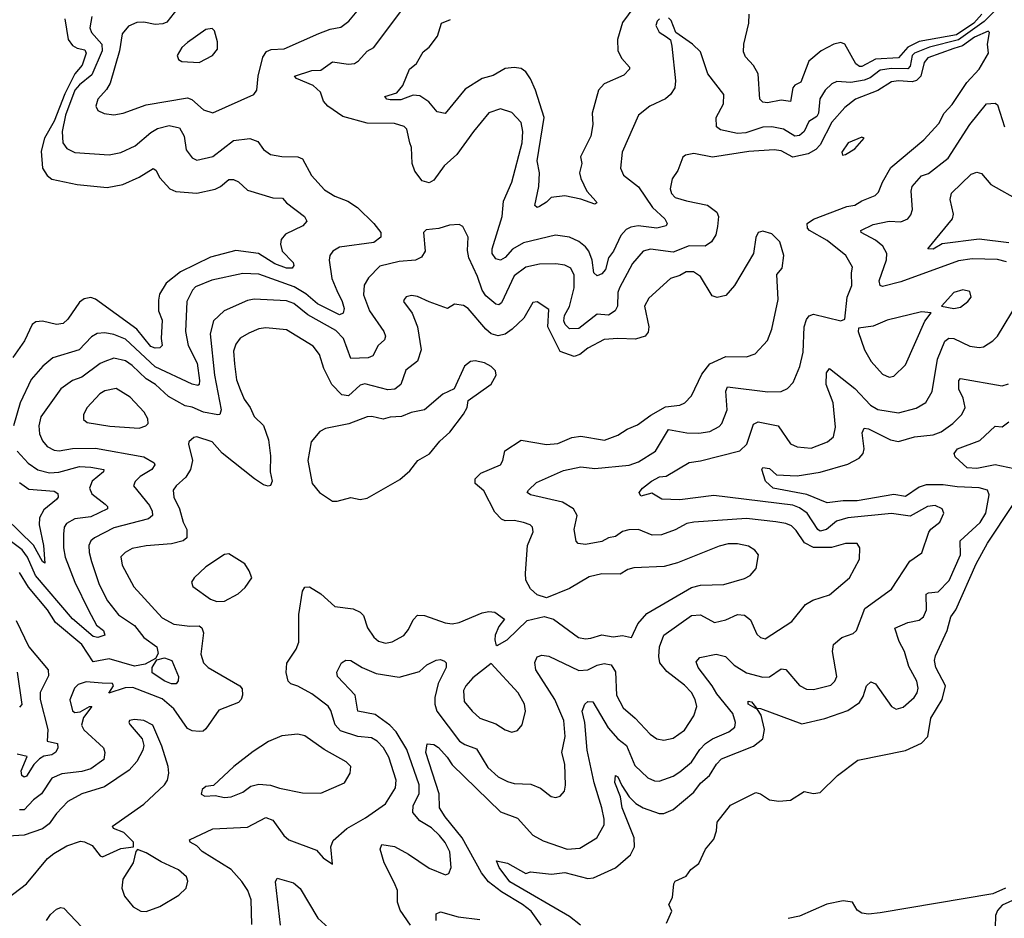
# Model space of a CAD drawing. Extents: x 1954683 to 2060285, y 904798 to 1016299.
# Tile 343 of 472: x 1996405 to 2000685, y 1004685 to 1008591. Entities that reach past the tile are written whole.
import ezdxf

# ---------------------------------------------------------------- set-up
doc = ezdxf.new("R2010")
doc.units = 0

msp = doc.modelspace()

# ---------------------------------------------------------------- linework, layer by layer
at = {"layer": '0CON10XD'}
for points in [[(1997109.2, 1008660.8), (1997045, 1008580), (1997027.7, 1008572.3), (1996995, 1008569.6), (1996945, 1008579.5), (1996915, 1008578.1), (1996878, 1008562), (1996850.2, 1008529.7), (1996838.8, 1008455), (1996799.1, 1008315), (1996782.9, 1008287.1), (1996745.6, 1008245), (1996737.1, 1008215), (1996745.6, 1008195.6), (1996772.5, 1008182.5), (1996815, 1008176.5)], [(1999075.3, 1008645), (1999025, 1008578.2), (1999003.4, 1008505), (1999005.4, 1008455), (1999022.6, 1008422.6), (1999055.5, 1008385), (1999056.2, 1008375), (1999030.8, 1008349.2), (1998945, 1008312.1), (1998921.2, 1008285), (1998893.9, 1008185), (1998896.2, 1008135), (1998888.2, 1008085), (1998843.3, 1007995), (1998848, 1007965), (1998837.9, 1007925), (1998845, 1007900), (1998870, 1007845), (1998910.7, 1007800.7), (1998913.3, 1007795), (1998905, 1007788.8), (1998845, 1007810.4), (1998775, 1007825.3), (1998715, 1007817.5), (1998695, 1007796.8), (1998665, 1007778.6), (1998654.3, 1007774.3), (1998645, 1007782.5), (1998661.5, 1007865), (1998664, 1007925), (1998655, 1007977.5), (1998684.8, 1008165), (1998647.1, 1008285), (1998625, 1008334.3), (1998605, 1008364.4), (1998585, 1008378.5), (1998555, 1008382.9), (1998515, 1008378), (1998462.6, 1008347.4), (1998415, 1008334.6), (1998341.9, 1008288.1), (1998255, 1008182.7), (1998220.5, 1008190.5), (1998183.3, 1008233.3), (1998145, 1008259.6), (1998115, 1008262.8), (1998080.2, 1008249.8), (1998062.6, 1008242.6), (1998015, 1008242.4), (1998001.4, 1008245), (1997992.7, 1008257.3), (1998045, 1008272.5), (1998070, 1008305), (1998100, 1008375), (1998129.4, 1008400.6), (1998159.7, 1008450.3), (1998185, 1008470.8), (1998221.5, 1008518.5), (1998238.1, 1008575), (1998278.1, 1008591.9)], [(2000649.4, 1008635), (2000596.9, 1008583.1), (2000485, 1008503.4), (2000359.1, 1008470.9), (2000294.3, 1008445.7), (2000283.7, 1008435), (2000275, 1008388.2), (2000265, 1008377.2), (2000195, 1008378.8), (2000145, 1008370.7), (2000101.9, 1008338.1), (2000075, 1008327.9), (2000018.3, 1008318.3), (1999957.5, 1008322.5), (1999935, 1008311.8), (1999906.2, 1008283.8), (1999882.8, 1008247.2), (1999876.9, 1008185), (1999870.3, 1008169.7), (1999835, 1008148.2), (1999815.1, 1008104.9), (1999795, 1008087.8), (1999775, 1008084.1), (1999725, 1008115.3), (1999675, 1008125.2), (1999635, 1008123.3), (1999561.6, 1008098.4), (1999525, 1008095.9), (1999451.9, 1008111.9), (1999434.5, 1008125), (1999432.1, 1008165), (1999463.8, 1008225), (1999466.5, 1008265), (1999395.6, 1008355), (1999365, 1008451.2), (1999330, 1008485), (1999257.5, 1008535), (1999237.4, 1008587.4), (1999225, 1008599.2)], [(1996601.9, 1008595), (1996616, 1008505), (1996635, 1008479), (1996655, 1008467.2), (1996689.2, 1008459.2), (1996694.8, 1008445), (1996676.7, 1008393.3), (1996645.8, 1008355), (1996602.1, 1008268), (1996555, 1008149.8), (1996513.9, 1008075), (1996499.3, 1008019.3), (1996504.8, 1007944.8), (1996525, 1007912.7), (1996545, 1007896.8), (1996655, 1007873.9), (1996785, 1007861.3), (1996854.2, 1007875), (1996925, 1007906), (1996985, 1007943.3), (1996997.3, 1007937.3), (1997015, 1007903.1), (1997058.1, 1007855), (1997084, 1007844), (1997175, 1007836.7), (1997255, 1007853.4), (1997278.5, 1007865), (1997314.2, 1007895.8), (1997335, 1007896.5), (1997356.4, 1007886.4), (1997395, 1007849.1), (1997505, 1007815.9), (1997548, 1007815), (1997564.7, 1007794.7), (1997643.8, 1007735), (1997653.8, 1007715), (1997636, 1007695), (1997561.1, 1007658.9), (1997541.8, 1007635), (1997538.9, 1007615), (1997546.7, 1007585), (1997594.7, 1007535), (1997597.1, 1007522.9), (1997589, 1007511), (1997565, 1007510), (1997515, 1007529.2), (1997444, 1007574), (1997345, 1007588), (1997235, 1007557.9), (1997105, 1007494), (1997042.2, 1007445), (1997013, 1007397), (1997008.3, 1007371.7), (1997008.7, 1007325), (1997024.3, 1007284.3), (1997020.3, 1007205), (1997024.4, 1007175), (1997015, 1007163.6), (1996995, 1007162.2), (1996975, 1007170.6), (1996915.3, 1007245.3), (1996735, 1007375.4), (1996715, 1007383.4), (1996685, 1007377.8), (1996665, 1007363.2), (1996615, 1007288.9), (1996595, 1007269.4), (1996565, 1007266.1), (1996505, 1007280), (1996475, 1007277.3), (1996459.4, 1007265), (1996427.1, 1007195), (1996375, 1007121.8)], [(1996718.4, 1008605), (1996710.4, 1008555), (1996717.9, 1008535), (1996762.6, 1008485), (1996764.5, 1008455), (1996718.7, 1008351.3), (1996665, 1008308.1), (1996645.6, 1008284.4), (1996604, 1008175), (1996589.7, 1008105), (1996592.9, 1008055), (1996610.1, 1008030.1), (1996645, 1008013.2), (1996795, 1008003.9), (1996845, 1008013.2), (1996907.2, 1008042.8), (1996975, 1008100.3)], [(1996815, 1008176.5), (1996855, 1008184.5), (1996955, 1008220.8), (1997135, 1008251.6), (1997153.7, 1008243.7), (1997205, 1008199.5), (1997245, 1008185.5), (1997423.8, 1008265), (1997435.6, 1008285), (1997441.5, 1008345), (1997462.1, 1008427.9), (1997478.1, 1008451.9), (1997498.5, 1008461.5), (1997555.3, 1008464.7), (1997705, 1008531.1), (1997755, 1008549.5), (1997801.7, 1008558.3), (1997835.7, 1008585), (1997872.2, 1008627.8)], [(1999186.2, 1008595), (1999175.8, 1008585), (1999170.6, 1008565), (1999185, 1008536.7), (1999216, 1008516), (1999233.6, 1008503.6), (1999240, 1008475), (1999255.8, 1008325), (1999252.5, 1008295), (1999234.5, 1008265.5), (1999213, 1008247), (1999144.6, 1008215.4), (1999095, 1008176), (1999023.8, 1008015), (1999017.3, 1007945), (1999030, 1007915), (1999094.3, 1007864.3), (1999155.3, 1007775), (1999209.6, 1007725), (1999219.1, 1007705), (1999214.7, 1007695.3), (1999175.2, 1007684.7), (1999094.1, 1007694.1), (1999061.3, 1007688.7), (1999041.5, 1007678.5), (1999018, 1007652), (1998985.9, 1007585), (1998964.2, 1007555), (1998950.8, 1007505), (1998935, 1007485.6), (1998915, 1007476.7), (1998900.5, 1007490.5), (1998893.2, 1007545), (1998878.7, 1007585), (1998865, 1007603.5), (1998835.9, 1007625.9), (1998795, 1007645.3), (1998733.8, 1007653.8), (1998595, 1007621.3), (1998547.3, 1007592.7), (1998515, 1007557.3), (1998495, 1007545.5), (1998475, 1007551.1), (1998458.9, 1007575), (1998458.9, 1007595), (1998501.7, 1007735), (1998508.7, 1007801.3), (1998544.6, 1007885), (1998588.8, 1008055), (1998592, 1008105), (1998585, 1008143.3), (1998545, 1008187.5), (1998495, 1008203.3), (1998444.7, 1008185.3), (1998377.8, 1008105), (1998305.6, 1008004.4), (1998250.4, 1007955), (1998205, 1007892.5), (1998185, 1007881.4), (1998155, 1007890), (1998122.9, 1007932.9), (1998111.5, 1007965), (1998108.4, 1008035), (1998101.5, 1008055), (1998087.9, 1008115), (1998076.6, 1008126.6), (1998035, 1008139.1), (1997915, 1008141.5), (1997809.9, 1008169.9), (1997744.3, 1008214.3), (1997726.4, 1008236.4), (1997712.8, 1008275), (1997680.9, 1008305), (1997608.6, 1008335), (1997600, 1008345), (1997675, 1008370), (1997715, 1008371.8), (1997765, 1008406.9), (1997835, 1008396.9), (1997859.9, 1008400.1), (1997878.3, 1008411.7), (1997915, 1008454.5), (1997945, 1008469.4), (1998060.9, 1008625)], [(2000586.7, 1008615), (2000552.1, 1008575), (2000476.9, 1008525), (2000315, 1008496.2), (2000265, 1008470.9), (2000225, 1008424.8), (2000125, 1008419.7), (2000065, 1008387.1), (2000055, 1008387.2), (2000039.3, 1008399.3), (1999991.1, 1008485), (1999975, 1008492), (1999944.4, 1008485), (1999888.5, 1008455), (1999835, 1008410.7), (1999800.7, 1008319.3), (1999775, 1008305.6), (1999766.1, 1008293.9), (1999755.4, 1008234.6), (1999715, 1008241.1), (1999655, 1008229.6), (1999635, 1008232.5), (1999622.5, 1008245), (1999614.7, 1008355), (1999595, 1008391.5), (1999559.8, 1008429.8), (1999551.5, 1008451.5), (1999552.1, 1008485), (1999574.5, 1008575), (1999575.5, 1008615)], [(1997185, 1008404.3), (1997243.8, 1008435), (1997265, 1008462.5), (1997265.8, 1008495), (1997251.7, 1008541.7), (1997241.7, 1008551.7), (1997215, 1008547.5), (1997135, 1008491.4), (1997110.7, 1008469.3), (1997090, 1008435), (1997095, 1008417.5), (1997109.5, 1008409.5), (1997185, 1008404.3)], [(1998104.1, 1004654.1), (1998059.5, 1004719.5), (1998048.2, 1004755), (1998047.8, 1004805), (1998035, 1004836.9), (1997990, 1004925), (1997971.9, 1004985), (1997980, 1005005), (1998035, 1004996.7), (1998095, 1004963.8), (1998185, 1004902.1), (1998255.8, 1004874.2), (1998270.8, 1004879.2), (1998280.6, 1004905), (1998275, 1004973.8), (1998255, 1005014.4), (1998229.6, 1005045), (1998195, 1005077.3), (1998145, 1005107.9), (1998114.8, 1005144.8), (1998115.8, 1005175), (1998141, 1005225), (1998142.2, 1005265), (1998088.1, 1005418.1), (1998041.6, 1005495), (1998014.3, 1005524.3), (1997950.1, 1005570.1), (1997875.5, 1005585.5), (1997862.9, 1005655), (1997786.2, 1005735), (1997784.4, 1005755), (1997804.4, 1005795), (1997822.8, 1005807.2), (1997845, 1005804.6), (1997894.4, 1005775), (1997955, 1005748.8), (1998055, 1005732.1), (1998142.7, 1005757.2), (1998175, 1005786.4), (1998216.1, 1005806.1), (1998235, 1005809.2), (1998251.7, 1005801.7), (1998258.8, 1005795), (1998258.5, 1005775), (1998224.8, 1005705.2), (1998210, 1005645), (1998209.8, 1005615), (1998218.4, 1005585), (1998317.3, 1005455), (1998339.5, 1005439.5), (1998391, 1005421), (1998439.5, 1005339.5), (1998485, 1005299.6), (1998525, 1005278.7), (1998555, 1005271.1), (1998627.7, 1005267.7), (1998669.5, 1005249.5), (1998715, 1005214.3), (1998735, 1005209.2), (1998755, 1005216), (1998772.6, 1005237.4), (1998777.2, 1005262.8), (1998774.5, 1005355), (1998761.8, 1005405), (1998766.9, 1005433.1), (1998776.4, 1005475), (1998770, 1005545), (1998732, 1005635), (1998648.9, 1005765), (1998644, 1005796), (1998655, 1005820.5), (1998675, 1005828.9), (1998705, 1005824.6), (1998835, 1005762.4), (1998875, 1005764.7), (1998915, 1005784.7), (1998945, 1005791.5), (1998976.7, 1005786.7), (1998995.3, 1005755.3), (1998998.7, 1005655), (1999028.7, 1005598.7), (1999080, 1005555), (1999145, 1005484.4), (1999175, 1005464.4), (1999205, 1005459.5), (1999245, 1005468.2), (1999295, 1005501.9), (1999335.6, 1005565), (1999348.5, 1005605), (1999341.5, 1005635), (1999325.7, 1005665.7), (1999295, 1005697.3), (1999217.7, 1005757.7), (1999188.2, 1005795), (1999182.9, 1005822.9), (1999185.6, 1005865), (1999204.8, 1005915.2), (1999325, 1006000.3), (1999365, 1006003.9), (1999425, 1005970.4), (1999475, 1005982.2), (1999525, 1006004.7), (1999555, 1006002.2), (1999581.4, 1005981.4), (1999609.8, 1005919.8), (1999625, 1005905.6), (1999645, 1005900), (1999762, 1005975), (1999820.8, 1006049.2), (1999852.2, 1006067.8), (1999925, 1006090), (2000011.5, 1006165), (2000055.6, 1006245), (2000057.5, 1006295), (2000045, 1006314), (1999995, 1006313.8), (1999933.6, 1006296.4), (1999855, 1006296), (1999816.9, 1006316.9), (1999780.9, 1006370.9), (1999760.1, 1006390.1), (1999735, 1006401.4), (1999692.4, 1006407.6), (1999565, 1006422.7), (1999335, 1006407.2), (1999305, 1006400), (1999255, 1006372.8), (1999195, 1006351.1), (1999155, 1006350.7), (1999095, 1006373.9), (1999053.1, 1006373.1), (1999025, 1006366.1), (1998995, 1006343.8), (1998965, 1006338.2), (1998935, 1006322.7), (1998865, 1006310), (1998833.1, 1006313.1), (1998824.3, 1006324.3), (1998815.5, 1006375), (1998828.2, 1006435), (1998812.1, 1006465), (1998764.1, 1006494.1), (1998626.2, 1006525), (1998611.2, 1006535), (1998616.2, 1006545), (1998651.7, 1006578.3), (1998768.3, 1006631.7), (1998845, 1006646.9), (1998905, 1006639.1), (1999054.5, 1006654.5), (1999095, 1006668.5), (1999168.8, 1006715), (1999225, 1006809.6), (1999305, 1006794.8), (1999356.6, 1006793.4), (1999405, 1006800.8), (1999445, 1006821.8), (1999456.8, 1006835), (1999480, 1006895), (1999474.2, 1006975.7), (1999481.2, 1006995), (1999657, 1006973), (1999715, 1006974.6), (1999742.1, 1006987.9), (1999766.8, 1007013.2), (1999796.4, 1007083.6), (1999811.2, 1007145), (1999814.3, 1007255.7), (1999825, 1007287.1), (1999837.1, 1007302.9), (1999855, 1007310.4), (1999975, 1007281.4), (1999991.2, 1007288.8), (2000002.2, 1007385), (2000022.7, 1007435), (2000020.9, 1007490.9), (2000024.3, 1007515), (1999995.6, 1007565), (1999915, 1007630.8), (1999838.5, 1007675), (1999829.3, 1007685), (1999828.2, 1007705), (1999855, 1007723.9), (2000001, 1007779), (2000035, 1007784.1), (2000065, 1007804), (2000124, 1007826), (2000138.5, 1007841.5), (2000155.3, 1007885), (2000192.3, 1007947.7), (2000335, 1008068.2), (2000399.9, 1008140.1), (2000423.3, 1008185), (2000458.1, 1008221.9), (2000521.9, 1008318.1), (2000575.9, 1008375), (2000615.8, 1008445.8), (2000611.1, 1008485), (2000620, 1008535), (2000615, 1008540.8), (2000555, 1008515.4), (2000502.9, 1008477), (2000465.4, 1008465.4), (2000352.1, 1008425), (2000336.9, 1008405), (2000321.3, 1008345), (2000303.8, 1008326.2), (2000285, 1008321), (2000225, 1008325.4), (2000195, 1008320.6), (2000135, 1008283.1), (2000037.9, 1008245), (1999991.2, 1008208.8), (1999935.9, 1008145), (1999885, 1008046.1), (1999865, 1008025.9), (1999832.5, 1008007.5), (1999765, 1007993.3), (1999715, 1008021.2), (1999685, 1008025.7), (1999575, 1008017.1), (1999416.9, 1007993.1), (1999335, 1008009.1), (1999298.9, 1008001.1), (1999287.3, 1007992.7), (1999266.4, 1007935), (1999241, 1007899), (1999233.2, 1007855), (1999238.5, 1007835), (1999255, 1007817.7), (1999303, 1007803), (1999395, 1007784.3), (1999435, 1007754.6), (1999442.3, 1007735), (1999438.9, 1007691.1), (1999430.8, 1007655), (1999412, 1007625), (1999385, 1007605.8), (1999315, 1007608.1), (1999245, 1007580.5), (1999146.6, 1007593.4), (1999115, 1007583.8), (1999069.1, 1007530.9), (1999012.3, 1007425), (1999005.7, 1007404.3), (1999004.1, 1007345), (1998993.6, 1007325), (1998965, 1007305.8), (1998915, 1007310.8), (1998835, 1007247.8), (1998795, 1007246.5), (1998775.5, 1007265), (1998771, 1007281), (1998773.5, 1007305), (1998795.4, 1007344.6), (1998815.7, 1007425), (1998815, 1007480), (1998801.1, 1007511.1), (1998775, 1007523.1), (1998735, 1007529.7), (1998665, 1007527.9), (1998605, 1007514.7), (1998555, 1007477.1), (1998499.7, 1007360.3), (1998488.2, 1007351.8), (1998475, 1007353.9), (1998431, 1007391), (1998414.8, 1007415), (1998395, 1007474.2), (1998357.2, 1007555), (1998351.9, 1007588.1), (1998354.4, 1007645), (1998331.2, 1007691.2), (1998315, 1007700), (1998273, 1007697), (1998227.4, 1007682.6), (1998172.5, 1007677.5), (1998161.2, 1007665), (1998167.3, 1007585), (1998152.2, 1007557.8), (1998125.2, 1007544.8), (1998055, 1007540.3), (1997971.2, 1007518.8), (1997922, 1007468), (1997903.2, 1007436.8), (1997900, 1007395), (1997925.8, 1007325), (1997987.4, 1007235), (1997994.8, 1007215), (1997991.1, 1007198.9), (1997963.9, 1007175), (1997940.5, 1007129.5), (1997919.3, 1007120.7), (1997845, 1007118.1), (1997812.4, 1007205), (1997779.2, 1007239.2), (1997657.1, 1007307.1), (1997597, 1007357), (1997565, 1007368.7), (1997424.3, 1007375.7), (1997395, 1007369.4), (1997294.8, 1007325.2), (1997248.1, 1007281.9), (1997233.1, 1007225), (1997252.4, 1007045), (1997281.2, 1006895), (1997275.6, 1006875), (1997266.6, 1006873.4), (1997205, 1006884.1), (1997155, 1006906.8), (1997125, 1006912.4), (1997052.3, 1006952.3), (1996996, 1007005), (1996955, 1007029.5), (1996895, 1007087.4), (1996865, 1007107.4), (1996815, 1007118.9), (1996775.6, 1007104.4), (1996755, 1007095.8), (1996675, 1007036.8), (1996635, 1007021.8), (1996585, 1006986.5), (1996497.9, 1006865), (1996488.8, 1006825), (1996490.9, 1006790.9), (1996505, 1006760), (1996525.6, 1006735), (1996555, 1006720), (1996576.6, 1006716.6), (1996635, 1006726.7), (1996735, 1006727.8), (1996945, 1006690.7), (1996990.6, 1006665), (1996992.5, 1006655), (1996979.1, 1006635), (1996928.9, 1006605), (1996907, 1006583), (1996900.6, 1006565), (1996969.2, 1006479.2), (1996981.6, 1006455), (1996982.9, 1006435), (1996965, 1006421.6), (1996815, 1006381.9), (1996730.9, 1006339.1), (1996715.2, 1006324.8), (1996706.5, 1006305), (1996706.8, 1006275), (1996717.3, 1006235), (1996750.6, 1006135), (1996786.9, 1006065), (1996835, 1006003.2), (1996905, 1005958), (1996945.4, 1005905), (1997000.8, 1005865), (1997006.9, 1005835), (1996996.4, 1005813.6), (1996950.2, 1005789.8), (1996905, 1005780.7), (1996795, 1005812.3), (1996725, 1005798.9), (1996675, 1005874.1), (1996560.8, 1005970.8), (1996526.4, 1006025), (1996443.5, 1006123.5), (1996405, 1006187.1)], [(2000695, 1007538.6), (2000655, 1007548.8), (2000545, 1007551.6), (2000485, 1007542.2), (2000235, 1007451.1), (2000155, 1007431.5), (2000145, 1007435.7), (2000141.6, 1007455), (2000172.9, 1007547.1), (2000174.7, 1007575), (2000156.9, 1007606.9), (2000125, 1007631.9), (2000063.1, 1007665), (2000060.8, 1007675), (2000115, 1007700.8), (2000185, 1007714.2), (2000235, 1007712.4), (2000265, 1007725.6), (2000278.1, 1007741.9), (2000285.4, 1007765), (2000280.7, 1007845), (2000284.7, 1007865.3), (2000325, 1007912.1), (2000355, 1007922.7), (2000441, 1007989), (2000535.3, 1008135), (2000606.7, 1008225), (2000645, 1008228.1), (2000655, 1008221.2), (2000685.3, 1008125.3)], [(1996975, 1008100.3), (1997005, 1008117.5), (1997055, 1008130.3), (1997100.5, 1008120.5), (1997120.5, 1008085), (1997129.1, 1008025), (1997155, 1007990.6), (1997175, 1007980.4), (1997245, 1007996.2), (1997335, 1008065.5), (1997405, 1008074.4), (1997441.1, 1008061.1), (1997465, 1008027.1), (1997495, 1008004.4), (1997545, 1007996.2), (1997615, 1007994.5), (1997635, 1007986.5), (1997674.1, 1007914.1), (1997730.4, 1007850.4), (1997775, 1007823.9), (1997831.9, 1007801.9), (1997874, 1007774), (1997945.3, 1007705.3), (1997975.5, 1007665), (1997975.3, 1007644.7), (1997945, 1007621.6), (1997795, 1007601.3), (1997766.9, 1007585), (1997753.5, 1007565), (1997750, 1007545), (1997761.6, 1007465), (1997783.3, 1007413.3), (1997807.4, 1007365), (1997815.3, 1007335), (1997811.2, 1007315), (1997795, 1007308.1), (1997700.3, 1007355), (1997649.2, 1007399.1), (1997599, 1007429), (1997445, 1007484.3), (1997375, 1007486.7), (1997241, 1007459), (1997170.1, 1007429.9), (1997156.5, 1007415), (1997132.6, 1007365), (1997126.8, 1007235), (1997137.3, 1007175), (1997177.4, 1007097.4), (1997187.5, 1007022.5), (1997185.6, 1007004.4), (1997179.1, 1007000.9), (1997155, 1007005.7), (1996995, 1007081), (1996865, 1007201.3), (1996815, 1007222.2), (1996775, 1007230), (1996742.7, 1007227.3), (1996717.6, 1007212.4), (1996663.8, 1007156.2), (1996548.9, 1007121.1), (1996505.6, 1007085), (1996455, 1007026.7), (1996407.9, 1006925), (1996379, 1006825)], [(1999982, 1008002), (1999995, 1008004), (2000035, 1008029.4), (2000076.2, 1008076.2), (2000065, 1008080), (2000006, 1008055), (1999978, 1008015), (1999982, 1008002)], [(2000575, 1007637.1), (2000415, 1007616.2), (2000375, 1007592.8), (2000351.9, 1007595), (2000459.4, 1007725), (2000464.4, 1007745), (2000449.1, 1007809.1), (2000455, 1007836.7), (2000540.4, 1007919.6), (2000565, 1007928.5), (2000585, 1007921.4), (2000625.7, 1007875), (2000755, 1007802.2)], [(1998887.4, 1005902.6), (1998935, 1005917.1), (1998985, 1005908.6), (1999025, 1005913.9), (1999065, 1005904.6), (1999092.5, 1005965), (1999131, 1006009), (1999325, 1006121.8), (1999365, 1006132.5), (1999465.8, 1006135.8), (1999555, 1006161.4), (1999580, 1006175), (1999606.2, 1006205), (1999616.2, 1006265), (1999601.2, 1006285), (1999572.4, 1006302.4), (1999525, 1006312.2), (1999485, 1006311.8), (1999445, 1006302.7), (1999265, 1006230), (1999206, 1006214), (1999075, 1006208), (1999048.9, 1006201.1), (1999015, 1006180), (1998935, 1006181.5), (1998880.5, 1006169.5), (1998795, 1006117.7), (1998695, 1006077.8), (1998655, 1006091.1), (1998626.2, 1006116.2), (1998605.6, 1006155), (1998604.4, 1006185), (1998612.1, 1006305), (1998636.9, 1006365), (1998634.2, 1006385), (1998623.8, 1006395), (1998595.3, 1006405.3), (1998555, 1006413.6), (1998515, 1006411.8), (1998499.1, 1006419.1), (1998470.4, 1006450.4), (1998423.3, 1006543.3), (1998385.7, 1006575), (1998385.5, 1006595), (1998410.3, 1006619.7), (1998494.6, 1006655.4), (1998505.3, 1006674.7), (1998513.6, 1006716.4), (1998585, 1006763.1), (1998695, 1006744.7), (1998745, 1006748.2), (1998805, 1006773.9), (1998845, 1006780.5), (1998947, 1006763), (1999005.2, 1006784.8), (1999045, 1006810.8), (1999090.2, 1006829.8), (1999148.9, 1006871.1), (1999212.6, 1006907.4), (1999275, 1006915.5), (1999295.7, 1006925), (1999325, 1006956.2), (1999370.6, 1007049.4), (1999405.6, 1007095), (1999475, 1007126.2), (1999565, 1007124.5), (1999601.4, 1007138.6), (1999655, 1007195.8), (1999674.5, 1007245), (1999702.5, 1007375), (1999696.8, 1007483.2), (1999719.4, 1007510.6), (1999726, 1007565), (1999708.6, 1007625), (1999675, 1007660), (1999635, 1007672), (1999614.4, 1007665), (1999604.2, 1007644.2), (1999594.2, 1007575), (1999512.5, 1007435), (1999475, 1007391.1), (1999437.5, 1007382.5), (1999415, 1007390), (1999365, 1007474.5), (1999333.8, 1007495), (1999301.4, 1007495), (1999275, 1007478.9), (1999233.8, 1007466.2), (1999139.7, 1007380.3), (1999121.1, 1007345), (1999140.5, 1007255), (1999137.2, 1007232.8), (1999123.5, 1007215), (1999081.9, 1007201.9), (1999005, 1007205.2), (1998945, 1007200), (1998875, 1007162.2), (1998840.6, 1007135), (1998815, 1007126.5), (1998755, 1007147.7), (1998700.7, 1007255), (1998705, 1007331.2), (1998655, 1007364), (1998635, 1007361.2), (1998597, 1007293), (1998545.5, 1007245), (1998515, 1007223.2), (1998485, 1007216.7), (1998455, 1007225.8), (1998431.3, 1007245), (1998355, 1007335.5), (1998335, 1007348.9), (1998295.6, 1007354.4), (1998265, 1007335.7), (1998185, 1007364.2), (1998135, 1007386.9), (1998107.7, 1007392.3), (1998085, 1007386), (1998076.7, 1007375), (1998073.8, 1007365), (1998111.9, 1007315), (1998134.5, 1007255), (1998150.8, 1007155), (1998134, 1007106), (1998083.3, 1007066.7), (1998061.5, 1007005), (1998035.7, 1006984.3), (1998005, 1006982.4), (1997905, 1007008.4), (1997885, 1007002.5), (1997835, 1006955.9), (1997805, 1006960), (1997761.6, 1007005), (1997727.1, 1007075), (1997709.1, 1007135), (1997681.3, 1007171.3), (1997565, 1007242.5), (1997475, 1007251.8), (1997445, 1007247.5), (1997401.3, 1007228.7), (1997363.6, 1007206.4), (1997345, 1007180), (1997335, 1007150), (1997339.1, 1007095), (1997348.2, 1007025), (1997363.8, 1006983.8), (1997381.2, 1006941.2), (1997406.9, 1006905), (1997425, 1006865.8), (1997465, 1006826), (1997486.5, 1006765), (1997496.1, 1006695), (1997494, 1006625), (1997502.2, 1006585), (1997495, 1006566.2), (1997485, 1006562.9), (1997465, 1006568.9), (1997425.3, 1006595.3), (1997285, 1006707.1), (1997241.4, 1006755), (1997175, 1006776.8), (1997162, 1006775), (1997141.2, 1006755), (1997138.8, 1006745), (1997157.1, 1006675), (1997147.9, 1006635), (1997127.9, 1006602.1), (1997085.5, 1006565), (1997072.1, 1006545), (1997076.1, 1006515), (1997100.3, 1006465), (1997116.5, 1006406.5), (1997131.8, 1006375), (1997132.2, 1006337.8), (1997115.3, 1006324.7), (1997065, 1006312.4), (1996955, 1006303.9), (1996895, 1006292.3), (1996864.3, 1006275), (1996844.7, 1006255.3), (1996850.6, 1006219.4), (1996902.2, 1006125), (1997025, 1005991.2), (1997075, 1005963.3), (1997145, 1005953.8), (1997185, 1005955.3), (1997197.7, 1005947.7), (1997204.7, 1005925), (1997192.2, 1005832.2), (1997203.8, 1005795), (1997224.8, 1005774.8), (1997362, 1005695), (1997371.9, 1005681.9), (1997373.3, 1005655), (1997367.8, 1005635), (1997356.7, 1005623.3), (1997270.5, 1005589.5), (1997215, 1005507.9), (1997202.4, 1005497.6), (1997185, 1005496.1), (1997155, 1005500), (1997135, 1005510), (1997074.7, 1005595), (1997025, 1005639), (1996897.8, 1005687.8), (1996864.2, 1005685.8), (1996793, 1005663), (1996813.3, 1005695), (1996809.2, 1005705), (1996763.4, 1005706.6), (1996695, 1005713.1), (1996659.2, 1005700.8), (1996644.4, 1005685), (1996623.6, 1005633.6), (1996635, 1005586.2), (1996645, 1005578.5), (1996668.1, 1005581.9), (1996709.2, 1005605), (1996718.9, 1005605), (1996682.4, 1005557.6), (1996674, 1005524), (1996684.4, 1005504.4), (1996770, 1005425), (1996775.8, 1005405), (1996770.5, 1005375), (1996715, 1005334.8), (1996675, 1005323), (1996588, 1005312), (1996545, 1005293.8), (1996500.2, 1005225), (1996465, 1005199.7), (1996425, 1005155.9), (1996405, 1005156.3)], [(2000705, 1007620.5), (2000575, 1007637.1)], [(2000465, 1007335.6), (2000495, 1007341.4), (2000526, 1007365), (2000540.8, 1007385), (2000535, 1007408.8), (2000505, 1007416.9), (2000465, 1007404.2), (2000412.5, 1007345), (2000465, 1007335.6)], [(1998945, 1005091.2), (1998946.2, 1005115), (1998935.9, 1005164.1), (1998902.7, 1005272.7), (1998872.4, 1005415), (1998862.4, 1005535), (1998850.3, 1005585), (1998862.2, 1005615), (1998875, 1005626.7), (1998895.8, 1005625.8), (1998962.9, 1005512.9), (1999004.5, 1005464.5), (1999043, 1005435), (1999078.5, 1005348.5), (1999135, 1005295.5), (1999165, 1005281.5), (1999185, 1005280.4), (1999245, 1005303.1), (1999275, 1005321.5), (1999325, 1005362.7), (1999361.1, 1005418.9), (1999385.8, 1005444.2), (1999415.9, 1005464.1), (1999488.1, 1005495), (1999512.9, 1005515), (1999516.7, 1005535), (1999504.2, 1005575), (1999435, 1005660.4), (1999414.8, 1005694.9), (1999353.8, 1005775), (1999345, 1005800), (1999362.1, 1005817.9), (1999432.7, 1005832.7), (1999472.9, 1005822.9), (1999510.5, 1005785), (1999565, 1005751.2), (1999635, 1005732), (1999665, 1005733.9), (1999715, 1005768.8), (1999735, 1005765.5), (1999795, 1005697.1), (1999825, 1005680.4), (1999855, 1005678.9), (1999931.5, 1005698.5), (1999948.5, 1005715), (1999956.8, 1005735), (1999938.5, 1005845), (1999943.1, 1005875), (1999979.2, 1005905), (2000027.2, 1005922.8), (2000042.9, 1005935), (2000079, 1006031), (2000195, 1006115.6), (2000273.5, 1006236.5), (2000326.9, 1006273.1), (2000356.9, 1006363.1), (2000365, 1006376), (2000405, 1006406.2), (2000421.9, 1006445), (2000414, 1006465), (2000385, 1006478.9), (2000351.2, 1006475), (2000275, 1006432.9), (2000195, 1006444.2), (2000004.5, 1006425.5), (1999955, 1006411.4), (1999911.8, 1006375), (1999885, 1006367.8), (1999874.6, 1006374.6), (1999827.9, 1006445), (1999795, 1006468.8), (1999765, 1006479.8), (1999423, 1006523), (1999275, 1006502.9), (1999196.7, 1006506.7), (1999153, 1006533), (1999105, 1006520), (1999097.9, 1006535), (1999112, 1006555), (1999151.3, 1006585), (1999186.9, 1006603.1), (1999215, 1006606.9), (1999315, 1006665.5), (1999365, 1006672.6), (1999535, 1006716.6), (1999565.9, 1006745), (1999595, 1006832), (1999615, 1006842.7), (1999702.5, 1006825), (1999755, 1006747.5), (1999784, 1006734), (1999845, 1006727.7), (1999915.7, 1006755), (1999941.9, 1006778.1), (1999950.7, 1006819.3), (1999940.8, 1006925), (1999910, 1007005), (1999912.2, 1007055), (1999925, 1007074), (2000035, 1006987.4), (2000103.8, 1006915), (2000135, 1006896.7), (2000225, 1006882.4), (2000301.4, 1006901.4), (2000343.1, 1006926.9), (2000371.5, 1006975), (2000394.3, 1007115), (2000426.2, 1007193.8), (2000444.3, 1007205.7), (2000465, 1007205.3), (2000535, 1007172.1), (2000575, 1007165.5), (2000595, 1007168.9), (2000635, 1007194.4), (2000654.7, 1007215.3), (2000746.2, 1007365)], [(2000185, 1007036.7), (2000205, 1007041.4), (2000255, 1007090.8), (2000340, 1007280), (2000366.7, 1007316.7), (2000325, 1007321.4), (2000175, 1007284.5), (2000115, 1007258.1), (2000050.5, 1007249.5), (2000050, 1007235), (2000077.5, 1007155), (2000106.7, 1007105), (2000155, 1007050.5), (2000185, 1007036.7)], [(1997785, 1006497.8), (1997845, 1006514.4), (1997885, 1006504.4), (1997915, 1006511.2), (1998057.9, 1006592.1), (1998100.6, 1006629.4), (1998136.2, 1006675), (1998186.2, 1006703.8), (1998230.8, 1006759.2), (1998275, 1006798), (1998335, 1006876.2), (1998350, 1006905), (1998354.1, 1006935.9), (1998455, 1007006.7), (1998476.7, 1007045), (1998473.3, 1007065), (1998455, 1007083.3), (1998425, 1007099.2), (1998385, 1007108.1), (1998365, 1007105.6), (1998338.6, 1007085), (1998294.4, 1006985.6), (1998245, 1006963.3), (1998165, 1006895.5), (1998106.9, 1006883.1), (1998065, 1006865.5), (1998015, 1006863.5), (1997985, 1006854.4), (1997936.1, 1006866.1), (1997915, 1006863.8), (1997836.3, 1006833.7), (1997733.9, 1006813.9), (1997709.5, 1006800.5), (1997672, 1006755), (1997658.5, 1006675), (1997676, 1006575), (1997708.8, 1006535), (1997765, 1006498.1), (1997785, 1006497.8)], [(1998843.4, 1004655), (1998795, 1004692), (1998535, 1004843.3), (1998489.5, 1004905), (1998477.5, 1004935), (1998525, 1004923.6), (1998605, 1004879.2), (1998625, 1004886.7), (1998716.1, 1004876.1), (1998775, 1004883.3), (1998875, 1004857.6), (1998899.9, 1004860.1), (1998995, 1004904.6), (1999060.1, 1004959.9), (1999077.3, 1004995), (1999075.7, 1005035), (1999024.1, 1005165), (1999017.4, 1005212.6), (1998992, 1005275), (1998995, 1005305.7), (1999005, 1005299.2), (1999021.8, 1005261.8), (1999055, 1005212.9), (1999083, 1005183), (1999115.3, 1005165.3), (1999185, 1005140.8), (1999205, 1005140.4), (1999245, 1005156.9), (1999335, 1005232.3), (1999365, 1005271.3), (1999404.1, 1005305.9), (1999433.6, 1005355), (1999455, 1005378), (1999595, 1005433.4), (1999634.6, 1005465), (1999642.9, 1005505), (1999627.8, 1005567.8), (1999612, 1005592), (1999571.1, 1005615), (1999571.3, 1005628.7), (1999585.7, 1005625), (1999608.3, 1005598.3), (1999625, 1005596.9), (1999805, 1005529.3), (1999905, 1005553.1), (2000005, 1005588.2), (2000055, 1005622.5), (2000071.3, 1005648.7), (2000085.6, 1005695), (2000105, 1005713.1), (2000125, 1005704.3), (2000194.3, 1005605), (2000215, 1005594), (2000245, 1005602.5), (2000292.9, 1005645), (2000306.5, 1005665), (2000310.9, 1005685), (2000305, 1005716), (2000269.2, 1005779.2), (2000250.4, 1005845), (2000227.2, 1005887.2), (2000208.6, 1005945), (2000265, 1005970.4), (2000315, 1005980.4), (2000333.6, 1005995), (2000346.8, 1006025), (2000345.9, 1006094.1), (2000355, 1006100), (2000396.9, 1006103.1), (2000445, 1006153.1), (2000493.8, 1006265), (2000493.3, 1006325), (2000580, 1006405), (2000605.2, 1006445), (2000618.9, 1006525), (2000612, 1006545), (2000575.8, 1006555.8), (2000479.2, 1006560.8), (2000418.6, 1006568.6), (2000345, 1006568.7), (2000315, 1006559.2), (2000255, 1006518.5), (2000205, 1006527.4), (2000045, 1006498.5), (1999985, 1006499.8), (1999915, 1006490.3), (1999826.9, 1006526.9), (1999680, 1006555), (1999647.5, 1006585), (1999630.8, 1006635), (1999635.7, 1006644.3), (1999665, 1006639.2), (1999695, 1006611.9), (1999785, 1006607.8), (1999885, 1006623.3), (2000005, 1006658.5), (2000053.3, 1006685), (2000071.2, 1006705), (2000075.3, 1006725), (2000066.7, 1006795), (2000075, 1006815.6), (2000095, 1006812), (2000190.6, 1006765), (2000225, 1006757.8), (2000295, 1006776.9), (2000375, 1006785.9), (2000410.3, 1006799.7), (2000461.5, 1006835), (2000500, 1006875), (2000515.4, 1006905), (2000505.8, 1006945), (2000487.1, 1006985), (2000487.1, 1007022.9), (2000495, 1007031.5), (2000675, 1006999.7), (2000702.6, 1007007.4)], [(1996925, 1006814.4), (1996954.2, 1006825.8), (1996964.1, 1006835.9), (1996962.9, 1006855), (1996946.5, 1006885), (1996885, 1006950.4), (1996825, 1006987.9), (1996775, 1006977.9), (1996754.4, 1006965), (1996698.2, 1006905), (1996683.1, 1006875), (1996682.9, 1006852.9), (1996699.2, 1006839.2), (1996796.8, 1006823.2), (1996925, 1006814.4)], [(2000727.7, 1006637.7), (2000645, 1006655.3), (2000565, 1006640.4), (2000523.2, 1006643.2), (2000470.5, 1006690.5), (2000466.2, 1006705), (2000482, 1006725), (2000578.5, 1006761.5), (2000645, 1006823.8), (2000675, 1006820.8), (2000705, 1006842)], [(1996395, 1006714.5), (1996442.5, 1006662.5), (1996485, 1006634.2), (1996535, 1006621.3), (1996575, 1006624), (1996665, 1006648.1), (1996715, 1006646), (1996770.9, 1006635), (1996770.4, 1006625), (1996720.8, 1006585), (1996708.9, 1006555), (1996719.6, 1006529.6), (1996776.9, 1006485), (1996786.4, 1006475), (1996786.7, 1006465), (1996715, 1006430.3), (1996645, 1006420.7), (1996608.7, 1006401.3), (1996599.3, 1006385), (1996596.4, 1006355), (1996595.2, 1006295), (1996603.3, 1006255), (1996644.8, 1006145), (1996704.4, 1006024.4), (1996739.1, 1005959.1), (1996770, 1005935), (1996776.2, 1005915), (1996745, 1005905.3), (1996725, 1005910.2), (1996635, 1005985.7), (1996474.1, 1006175), (1996438.9, 1006255), (1996416.8, 1006286.8), (1996335, 1006347.8)], [(1996405, 1006579.2), (1996445, 1006550.5), (1996555, 1006541.4), (1996571.7, 1006531.7), (1996572.1, 1006515), (1996565.5, 1006505), (1996509.9, 1006460.1), (1996491.8, 1006425), (1996490.6, 1006395), (1996509.1, 1006305), (1996515, 1006228.8), (1996504.6, 1006235), (1996466.1, 1006306.1), (1996345, 1006424.4)], [(1999216.7, 1004663.3), (1999240, 1004715), (1999226.7, 1004745), (1999242, 1004775), (1999248, 1004835), (1999255, 1004845.7), (1999302, 1004868), (1999323, 1004897), (1999357.3, 1004922.7), (1999386.2, 1004985), (1999421.7, 1005028.3), (1999433.8, 1005065), (1999437.3, 1005102.7), (1999494.4, 1005175.6), (1999605, 1005231.2), (1999625, 1005226.2), (1999665, 1005200), (1999705, 1005194), (1999755, 1005197.5), (1999815, 1005236.2), (1999855, 1005227.5), (1999885, 1005232), (1999960, 1005305), (2000048.3, 1005371.7), (2000255, 1005414.6), (2000325, 1005445.4), (2000352.1, 1005475), (2000364.8, 1005555), (2000414.3, 1005635), (2000429.3, 1005695), (2000387.6, 1005775), (2000381.3, 1005805), (2000385.4, 1005825), (2000435.8, 1005935), (2000452.9, 1005995), (2000474.7, 1006025.3), (2000562.7, 1006225), (2000611.8, 1006315), (2000720.5, 1006479.5)], [(1997262.2, 1006062.2), (1997295, 1006063.8), (1997355.5, 1006094.5), (1997385, 1006122.7), (1997414, 1006165), (1997403.3, 1006195), (1997383.3, 1006225), (1997315, 1006268.8), (1997295, 1006266), (1997215, 1006212.5), (1997164, 1006165), (1997152.5, 1006145), (1997157.3, 1006127.3), (1997235, 1006072.2), (1997262.2, 1006062.2)], [(1997415, 1004657.5), (1997411.1, 1004765), (1997396.7, 1004805), (1997371.5, 1004845), (1997325, 1004896.7), (1997198.8, 1004975), (1997175, 1004998.9), (1997146.2, 1005015), (1997144, 1005026), (1997245, 1005073.2), (1997395, 1005080.9), (1997475, 1005122.7), (1997505, 1005111.1), (1997553.6, 1005045), (1997575, 1005026.2), (1997695, 1004980), (1997725, 1004948), (1997765, 1004920), (1997758.1, 1004995), (1997767.9, 1005022.1), (1997826.7, 1005075), (1997908.7, 1005121.3), (1997995, 1005181.5), (1998038.1, 1005251.9), (1998041.7, 1005285), (1998010, 1005385), (1997986, 1005425), (1997958.9, 1005455), (1997935, 1005469), (1997875, 1005475.2), (1997799.7, 1005499.7), (1997776.5, 1005525), (1997758.1, 1005588.1), (1997746.7, 1005606.7), (1997675, 1005660.4), (1997615, 1005693.3), (1997583.2, 1005703.2), (1997572, 1005715), (1997563.1, 1005753.1), (1997566.8, 1005793.2), (1997607.5, 1005855), (1997618.9, 1005885), (1997618.8, 1006005), (1997635, 1006106.2), (1997645, 1006123.8), (1997665, 1006126), (1997715, 1006094.4), (1997775, 1006040), (1997855, 1006029.7), (1997885.7, 1006015), (1997900.3, 1006000.3), (1997916.6, 1005946.6), (1997945, 1005907.1), (1997965, 1005889.5), (1997995, 1005880.9), (1998025, 1005885.6), (1998075, 1005914.4), (1998095, 1005939.4), (1998115, 1005981.9), (1998135, 1006002.2), (1998165, 1006001.5), (1998255, 1005969.2), (1998285, 1005964.7), (1998315, 1005970.3), (1998415, 1006012.9), (1998445, 1006018.5), (1998470, 1006015), (1998512.5, 1005985), (1998487.6, 1005952.4), (1998471.9, 1005915), (1998470, 1005895), (1998474.2, 1005874.2), (1998480.7, 1005870.7), (1998524, 1005895), (1998611.3, 1005978.7), (1998685, 1005996.9), (1998725, 1005984.4), (1998834.7, 1005904.7), (1998865, 1005899.1), (1998887.4, 1005902.6)], [(1996389.5, 1005979.5), (1996444.6, 1005865), (1996529.2, 1005765), (1996530.9, 1005739.1), (1996494.4, 1005665.6), (1996493.8, 1005635), (1996527.8, 1005505), (1996524.4, 1005455), (1996570.5, 1005445), (1996571.9, 1005425), (1996562.7, 1005407.3), (1996545, 1005395.2), (1996511.1, 1005388.9), (1996491.7, 1005378.3), (1996467.2, 1005352.8), (1996435, 1005303.1), (1996425, 1005298.1), (1996414.6, 1005305), (1996412.4, 1005325), (1996437.9, 1005387.9), (1996395, 1005398.2)], [(1997065, 1005703.4), (1997036.9, 1005715), (1996981.9, 1005751.9), (1996980.6, 1005775), (1997001.7, 1005808.3), (1997035, 1005816.9), (1997066.7, 1005805), (1997095.4, 1005735), (1997093.9, 1005716.1), (1997085, 1005704.4), (1997065, 1005703.4)], [(1998545, 1005494.2), (1998568.7, 1005501.3), (1998589.2, 1005525), (1998604.3, 1005585), (1998598.9, 1005615), (1998571.9, 1005665), (1998455, 1005792.5), (1998375, 1005730.5), (1998345, 1005695.6), (1998334.6, 1005675), (1998337.4, 1005627.4), (1998371.5, 1005585), (1998405.8, 1005555), (1998475, 1005529.5), (1998515, 1005504.4), (1998545, 1005494.2)], [(1996393.8, 1005755), (1996415, 1005614.3), (1996405, 1005602.3)], [(1996325, 1004750), (1996435, 1004834.3), (1996526.1, 1004943.9), (1996553.8, 1004966.2), (1996610, 1005000), (1996669.5, 1005019.5), (1996687.3, 1005017.3), (1996720.5, 1005000.5), (1996755, 1004956.7), (1996765, 1004952), (1996845, 1004988), (1996900, 1004995), (1996900, 1005015), (1996857.7, 1005057.7), (1996812.5, 1005075), (1996808.8, 1005085), (1996945, 1005181.2), (1997034.4, 1005265), (1997047.8, 1005285), (1997054.4, 1005315), (1997051.5, 1005345), (1997023, 1005433), (1996984.4, 1005524.4), (1996945, 1005544.2), (1996905, 1005548.8), (1996882.5, 1005545), (1996880, 1005535), (1996886.2, 1005525), (1996937.8, 1005465), (1996944.5, 1005435), (1996940.6, 1005415), (1996914.1, 1005365.9), (1996881.7, 1005328.3), (1996773.4, 1005256.6), (1996676, 1005225), (1996615, 1005191.8), (1996565, 1005140), (1996534.1, 1005095.9), (1996505, 1005073.3), (1996425, 1005045.5), (1996355, 1005041.9)], [(1997295, 1005209.2), (1997325, 1005212.5), (1997375, 1005232.9), (1997410.6, 1005259.4), (1997445, 1005267.1), (1997495, 1005263.3), (1997535, 1005249.6), (1997635, 1005230.5), (1997715, 1005229.2), (1997817.1, 1005272.9), (1997842, 1005315), (1997844.2, 1005344.2), (1997824, 1005365), (1997728.8, 1005418.8), (1997645, 1005478.1), (1997615, 1005485.6), (1997545, 1005478.2), (1997486.7, 1005453.3), (1997420.8, 1005409.2), (1997336, 1005345), (1997247.5, 1005262.5), (1997215, 1005257.8), (1997198, 1005245), (1997194, 1005224), (1997210, 1005215), (1997255, 1005218.8), (1997295, 1005209.2)], [(1998671.4, 1004655), (1998628.4, 1004715), (1998591.2, 1004745), (1998499.1, 1004799.1), (1998443.7, 1004843.7), (1998412.5, 1004882.5), (1998328.9, 1005035), (1998255.3, 1005125), (1998230.3, 1005165), (1998229.3, 1005225), (1998170, 1005405), (1998176.7, 1005443.3), (1998205, 1005439.4), (1998225, 1005426.4), (1998263.3, 1005385), (1998285, 1005351.5), (1998495, 1005147.7), (1998569.5, 1005119.5), (1998635, 1005046.4), (1998680.6, 1005020.6), (1998785, 1004984.6), (1998839.9, 1004990.1), (1998913.3, 1005035), (1998945, 1005091.2)], [(1996955, 1004714), (1997015, 1004736), (1997096.7, 1004785), (1997128.8, 1004815), (1997136.1, 1004846.1), (1997130, 1004865), (1997095, 1004895.8), (1997019.7, 1004929.7), (1996955, 1004969.2), (1996917, 1004983), (1996910, 1004975), (1996898, 1004925), (1996853.8, 1004855), (1996850, 1004815), (1996860.3, 1004780.3), (1996898.8, 1004735), (1996932.5, 1004715), (1996955, 1004714)], [(1997539, 1004655), (1997517.5, 1004842.5), (1997525, 1004858.8), (1997595, 1004839.2), (1997625, 1004814), (1997701.2, 1004685), (1997829, 1004569)], [(2000690, 1004815), (2000635, 1004790.6), (2000145, 1004709), (2000095, 1004703.2), (2000065, 1004707), (2000045, 1004719.2), (2000024.8, 1004754.8), (1999985, 1004760.8), (1999913.3, 1004746.7), (1999795, 1004694.3), (1999745, 1004683.4)], [(2000775, 1004787.2), (2000675, 1004742), (2000655, 1004718.4), (2000646.6, 1004696.6), (2000645.7, 1004644.3)], [(1996522.1, 1004675), (1996538.7, 1004701.3), (1996565, 1004724.3), (1996585, 1004731.4), (1996598, 1004728), (1996675, 1004645.8)], [(1998215.6, 1004675), (1998215, 1004703.3), (1998235, 1004712.9), (1998311.1, 1004691.1), (1998405, 1004679.4)]]:
    msp.add_lwpolyline(points, dxfattribs=at)

doc.saveas('drawing.dxf')
